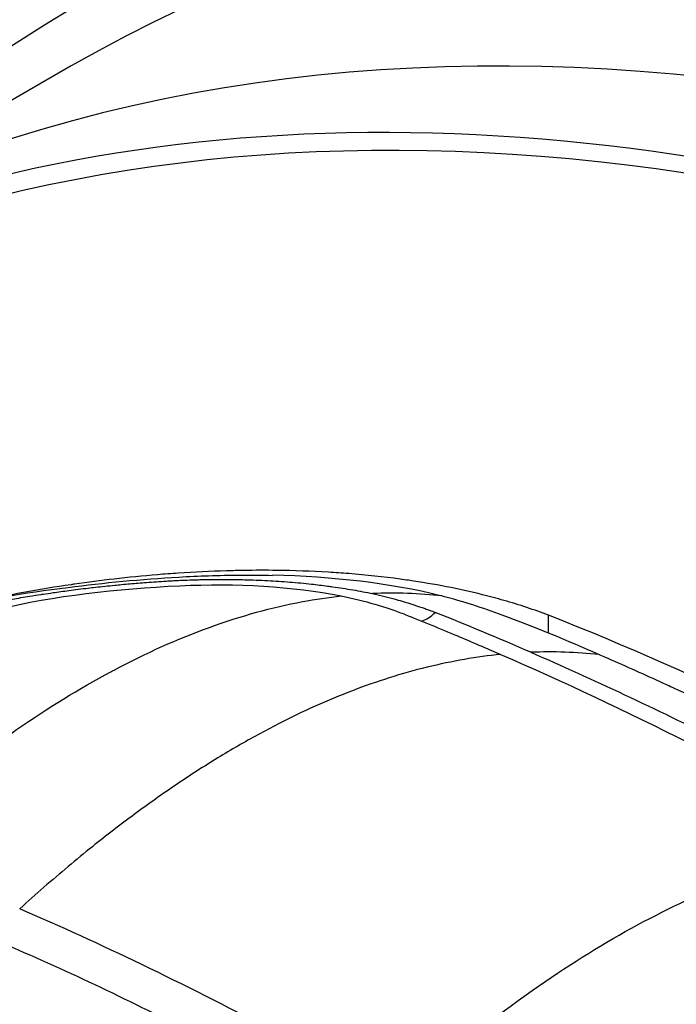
# Model space of a CAD drawing. Header units: millimetres. Extents: x 0 to 4378, y 0 to 2376.
# Tile 639 of 656: x 2600 to 2606, y 1984 to 1993. Entities that reach past the tile are written whole.
import ezdxf

# ---------------------------------------------------------------- set-up
doc = ezdxf.new("R2010")
doc.units = ezdxf.units.MM
doc.header["$LTSCALE"] = 0.2
doc.layers.add('01_Object Line', color=4, linetype='Continuous')

# ---------------------------------------------------------------- blocks, each defined once
blk = doc.blocks.new('A$C0a0b2bc4')
for p, q in [((-137.5161217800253, 1133.197269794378), (-141.7587624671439, 1130.747780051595)), ((-133.0534808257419, 1127.893144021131), (-133.0534808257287, 1128.060865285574)), ((-133.0534808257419, 1127.716685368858), (-133.0534808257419, 1127.717439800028)), ((-137.6651591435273, 1125.16947669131), (-137.6653585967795, 1125.169437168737)), ((-136.7591390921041, 1124.74700919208), (-136.7590342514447, 1124.747012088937)), ((-136.6029923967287, 1124.670618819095), (-136.6028324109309, 1124.67062027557))]:
    blk.add_line(p, q)
for centre, major_axis, ratio, start_param, end_param in [((-118.0161217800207, 1099.422279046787), (19.50000000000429, -33.77499074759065), 0.5773502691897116, 0, 3.141592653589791), ((-121.1981022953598, 1097.585161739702), (19.5000000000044, -33.77499074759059), 0.5773502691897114, 0, 3.141592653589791), ((-122.2587624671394, 1096.972789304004), (19.50000000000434, -33.77499074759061), 0.5773502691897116, 6.276472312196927, 9.43149095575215), ((-122.2587624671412, 1096.972789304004), (-19.40849923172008, 33.61650676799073), 0.5773502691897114, 5.510668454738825, 6.192985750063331), ((-135.6481850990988, 1118.772642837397), (-2.013704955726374, -9.40138850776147), 0.6578922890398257, 3.207954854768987, 3.309820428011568), ((-134.1986536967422, 1128.355533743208), (0.1229665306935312, 0.3459305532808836), 0.5860627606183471, 3.505390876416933, 4.057059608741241), ((-128.5614832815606, 1092.673852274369), (21.98874414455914, -35.18270394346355), 0.5584047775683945, 2.458611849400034, 2.489385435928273), ((-128.6497607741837, 1093.282937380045), (19.9841308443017, -34.61365204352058), 0.5773490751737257, 2.358445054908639, 2.512651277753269), ((-134.1505053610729, 1118.389541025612), (2.022332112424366, 9.229165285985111), 0.6693421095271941, 0.07269315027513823, 0.172600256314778)]:
    blk.add_ellipse(centre, major_axis=major_axis, ratio=ratio, start_param=start_param, end_param=end_param)
for points, knots in [([(-118.0161217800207, 1132.037473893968), (-120.7675799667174, 1133.585626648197), (-123.4998496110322, 1134.653086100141), (-128.5668448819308, 1135.716485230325), (-130.8824522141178, 1135.777130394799), (-134.4573014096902, 1135.125598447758), (-135.8079754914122, 1134.657901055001), (-138.2002196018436, 1133.376080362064), (-139.2512994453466, 1132.592158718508), (-140.1920808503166, 1131.652140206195)], [1.000000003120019e-06, 1.000000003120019e-06, 1.000000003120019e-06, 1.000000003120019e-06, 1.167440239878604, 1.167440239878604, 2.250649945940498, 2.250649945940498, 2.983249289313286, 2.983249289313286, 3.662658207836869, 3.662658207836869, 3.662658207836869, 3.662658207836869]), ([(-139.8158283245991, 1127.794689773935), (-139.6852306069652, 1127.853577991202), (-139.5493531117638, 1127.902978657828), (-139.1872644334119, 1128.018543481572), (-138.960017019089, 1128.074782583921), (-138.3408035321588, 1128.208687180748), (-137.9564912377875, 1128.268877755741), (-137.2100010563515, 1128.363944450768), (-136.8616380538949, 1128.39847322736), (-136.4175127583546, 1128.42305509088), (-136.3243290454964, 1128.427307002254), (-136.134626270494, 1128.433775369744), (-136.0389095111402, 1128.435670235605), (-135.8400869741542, 1128.436661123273), (-135.7371984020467, 1128.435696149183), (-135.6346085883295, 1128.433238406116)], [0, 0, 0, 0, 0.0433293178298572, 0.0433293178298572, 0.1165032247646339, 0.1165032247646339, 0.246456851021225, 0.246456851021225, 0.3524355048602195, 0.3524355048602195, 0.3803042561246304, 0.3803042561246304, 0.409450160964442, 0.409450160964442, 0.4402949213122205, 0.4402949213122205, 0.4402949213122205, 0.4402949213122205]), ([(-133.0534808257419, 1128.060865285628), (-133.1860423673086, 1128.111321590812), (-133.3255831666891, 1128.15749116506), (-133.4713679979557, 1128.199189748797), (-133.5366836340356, 1128.21787186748), (-133.6032527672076, 1128.235657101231), (-133.6710099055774, 1128.252531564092), (-133.780419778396, 1128.279779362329), (-133.892929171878, 1128.304651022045), (-134.0082668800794, 1128.327095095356), (-134.1234900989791, 1128.349516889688), (-134.2415350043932, 1128.369516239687), (-134.3621220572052, 1128.387061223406), (-134.3879717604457, 1128.390822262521), (-134.4139381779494, 1128.39447065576), (-134.4400184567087, 1128.398006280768), (-134.597185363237, 1128.419312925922), (-134.757998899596, 1128.43645781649), (-134.9217452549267, 1128.449489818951), (-134.9845211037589, 1128.454485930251), (-135.0477282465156, 1128.458877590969), (-135.1113272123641, 1128.462667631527), (-135.2711385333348, 1128.47219123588), (-135.433419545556, 1128.477915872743), (-135.597533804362, 1128.479919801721), (-135.6978424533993, 1128.481144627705), (-135.7988360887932, 1128.480979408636), (-135.9003688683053, 1128.479440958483), (-135.9545693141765, 1128.478619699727), (-136.0089235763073, 1128.477407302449), (-136.0634092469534, 1128.475808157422), (-136.2137504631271, 1128.471395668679), (-136.3645252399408, 1128.464056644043), (-136.5152659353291, 1128.453937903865), (-136.580110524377, 1128.449585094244), (-136.6449489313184, 1128.444717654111), (-136.709744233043, 1128.439346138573), (-136.8451891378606, 1128.428117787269), (-136.9804450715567, 1128.414684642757), (-137.1151673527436, 1128.399146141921), (-137.2388442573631, 1128.384881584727), (-137.3620708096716, 1128.368843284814), (-137.4845833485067, 1128.351113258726), (-137.4955774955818, 1128.349522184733), (-137.5065658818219, 1128.347917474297), (-137.5175483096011, 1128.346299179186), (-137.6605935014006, 1128.325221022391), (-137.8026322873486, 1128.301844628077), (-137.943248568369, 1128.276291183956), (-138.0427089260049, 1128.258216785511), (-138.1410488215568, 1128.23912756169), (-138.2381525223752, 1128.219079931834)], [-1.06416517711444, -1.06416517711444, -1.06416517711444, -1.06416517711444, -1.00798386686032, -1.00798386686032, -1.00798386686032, -0.982813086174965, -0.982813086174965, -0.982813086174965, -0.942168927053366, -0.942168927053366, -0.942168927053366, -0.901565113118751, -0.901565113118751, -0.901565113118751, -0.892861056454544, -0.892861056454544, -0.892861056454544, -0.840408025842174, -0.840408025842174, -0.840408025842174, -0.820298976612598, -0.820298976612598, -0.820298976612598, -0.76976900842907, -0.76976900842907, -0.76976900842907, -0.738884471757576, -0.738884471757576, -0.738884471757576, -0.722397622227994, -0.722397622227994, -0.722397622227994, -0.676905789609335, -0.676905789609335, -0.676905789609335, -0.65733642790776, -0.65733642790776, -0.65733642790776, -0.616429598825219, -0.616429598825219, -0.616429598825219, -0.578876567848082, -0.578876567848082, -0.578876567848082, -0.575506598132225, -0.575506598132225, -0.575506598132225, -0.531613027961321, -0.531613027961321, -0.531613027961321, -0.5005663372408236, -0.5005663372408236, -0.5005663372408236, -0.5005663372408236]), ([(-139.6266047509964, 1125.69160005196), (-139.6648431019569, 1125.717549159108), (-139.6994716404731, 1125.743976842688), (-139.7319297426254, 1125.771454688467), (-139.7666447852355, 1125.800843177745), (-139.7988775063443, 1125.831432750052), (-139.8287084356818, 1125.863075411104), (-139.8588907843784, 1125.89509083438), (-139.8866148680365, 1125.928184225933), (-139.9119841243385, 1125.962211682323), (-139.937621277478, 1125.996598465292), (-139.9608535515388, 1126.031939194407), (-139.9817809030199, 1126.068076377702), (-139.9929805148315, 1126.087415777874), (-140.0035202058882, 1126.106983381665), (-140.0134198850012, 1126.126757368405), (-140.0221911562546, 1126.14427743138), (-140.0304604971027, 1126.161955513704), (-140.0382363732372, 1126.179778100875), (-140.0549410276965, 1126.218065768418), (-140.0693674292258, 1126.257020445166), (-140.0815797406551, 1126.296482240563), (-140.0939102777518, 1126.336326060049), (-140.1039850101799, 1126.376687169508), (-140.111983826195, 1126.417500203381), (-140.1190558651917, 1126.453584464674), (-140.1245014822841, 1126.49002114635), (-140.1281936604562, 1126.526478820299), (-140.1287198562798, 1126.531674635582), (-140.1292105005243, 1126.536870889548), (-140.1296652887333, 1126.542066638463), (-140.1318024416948, 1126.566482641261), (-140.1331304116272, 1126.590892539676), (-140.1337655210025, 1126.615527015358), (-140.1342721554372, 1126.635178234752), (-140.1343687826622, 1126.654971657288), (-140.1341038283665, 1126.674997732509), (-140.1337423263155, 1126.702321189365), (-140.1326824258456, 1126.730020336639), (-140.1307152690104, 1126.757443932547), (-140.1301082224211, 1126.765906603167), (-140.129415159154, 1126.774345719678), (-140.128629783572, 1126.78274780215), (-140.1280298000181, 1126.789166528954), (-140.1273740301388, 1126.795563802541), (-140.1266616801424, 1126.801928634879), (-140.1249166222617, 1126.817520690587), (-140.122831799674, 1126.832918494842), (-140.1204083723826, 1126.848165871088), (-140.1162198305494, 1126.874518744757), (-140.1110460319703, 1126.900425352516), (-140.105023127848, 1126.926105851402), (-140.1013244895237, 1126.941876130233), (-140.0973120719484, 1126.957569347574), (-140.0929892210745, 1126.973146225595), (-140.0911058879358, 1126.979932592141), (-140.0891634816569, 1126.986696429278), (-140.0871619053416, 1126.993435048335), (-140.0806675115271, 1127.015299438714), (-140.0734954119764, 1127.036977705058), (-140.065616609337, 1127.058389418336), (-140.0610617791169, 1127.070767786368), (-140.0562709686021, 1127.083057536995), (-140.0512457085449, 1127.095261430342), (-140.0391731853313, 1127.124579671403), (-140.0257440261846, 1127.153397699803), (-140.0109736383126, 1127.181741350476), (-139.9987268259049, 1127.205242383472), (-139.9855585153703, 1127.228417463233), (-139.9714794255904, 1127.251252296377), (-139.9629667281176, 1127.26505901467), (-139.9541211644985, 1127.278741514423), (-139.9449460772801, 1127.292298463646), (-139.9410140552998, 1127.298108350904), (-139.9370215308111, 1127.303895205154), (-139.9329676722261, 1127.309660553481), (-139.9142762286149, 1127.336243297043), (-139.8942840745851, 1127.362357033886), (-139.8728842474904, 1127.38799808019), (-139.8715905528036, 1127.389548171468), (-139.8702917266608, 1127.391096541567), (-139.8689877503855, 1127.392643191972), (-139.8563275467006, 1127.407659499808), (-139.8431885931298, 1127.422513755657), (-139.8296349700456, 1127.437211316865), (-139.8093629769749, 1127.459194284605), (-139.7881642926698, 1127.480827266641), (-139.7660815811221, 1127.50215116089), (-139.7439988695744, 1127.523475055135), (-139.7210330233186, 1127.544489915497), (-139.6971946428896, 1127.565236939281), (-139.6943187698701, 1127.567739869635), (-139.6914301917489, 1127.570238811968), (-139.68852901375, 1127.572733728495), (-139.6685063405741, 1127.589952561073), (-139.6478870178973, 1127.606979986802), (-139.626692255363, 1127.623819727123), (-139.605497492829, 1127.640659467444), (-139.5837275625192, 1127.657311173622), (-139.5613594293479, 1127.673773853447), (-139.5417421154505, 1127.688211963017), (-139.5215893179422, 1127.702542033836), (-139.5009573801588, 1127.716703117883), (-139.4910220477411, 1127.723522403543), (-139.4809751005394, 1127.730302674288), (-139.4708200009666, 1127.737038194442), (-139.4498081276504, 1127.75097463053), (-139.4283341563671, 1127.764718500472), (-139.4063049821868, 1127.778217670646), (-139.3840141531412, 1127.791877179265), (-139.3611930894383, 1127.805289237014), (-139.3378821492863, 1127.818438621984), (-139.3131174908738, 1127.832408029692), (-139.2878000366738, 1127.846081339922), (-139.2618668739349, 1127.859457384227), (-139.2455935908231, 1127.867850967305), (-139.2290769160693, 1127.876127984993), (-139.2122911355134, 1127.884292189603), (-139.2051185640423, 1127.887780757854), (-139.1978967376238, 1127.891248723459), (-139.1906348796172, 1127.894691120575), (-139.1730400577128, 1127.903031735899), (-139.1551943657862, 1127.911229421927), (-139.1370965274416, 1127.919280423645), (-139.1212772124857, 1127.926317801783), (-139.1052651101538, 1127.933243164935), (-139.0890567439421, 1127.940056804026), (-139.0578599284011, 1127.9531712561), (-139.0259383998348, 1127.965871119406), (-138.9932999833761, 1127.978160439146), (-138.962499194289, 1127.989757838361), (-138.9310585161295, 1128.00099021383), (-138.8990110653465, 1128.011863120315), (-138.8848313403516, 1128.016673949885), (-138.8705333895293, 1128.021414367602), (-138.8561212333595, 1128.026085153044), (-138.82515904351, 1128.036119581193), (-138.7937747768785, 1128.045815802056), (-138.7619719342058, 1128.055202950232), (-138.7464016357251, 1128.059798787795), (-138.7307323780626, 1128.064320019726), (-138.7149681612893, 1128.068769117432), (-138.6973804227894, 1128.073732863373), (-138.679674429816, 1128.07860680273), (-138.6618590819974, 1128.08339369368), (-138.6296950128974, 1128.092036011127), (-138.5971654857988, 1128.100397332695), (-138.5642788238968, 1128.108507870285), (-138.5375120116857, 1128.115109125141), (-138.5105119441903, 1128.121543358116), (-138.4833003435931, 1128.127823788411), (-138.4631974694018, 1128.132463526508), (-138.4429804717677, 1128.137019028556), (-138.4226655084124, 1128.141494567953), (-138.4014819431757, 1128.146161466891), (-138.3801876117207, 1128.150742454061), (-138.3587804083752, 1128.155246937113), (-138.3418902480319, 1128.158800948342), (-138.3249298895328, 1128.16230734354), (-138.3078994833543, 1128.165769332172), (-138.2770034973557, 1128.172049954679), (-138.245877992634, 1128.178184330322), (-138.2145270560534, 1128.18418841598), (-138.1657095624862, 1128.193537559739), (-138.1163043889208, 1128.202558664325), (-138.0664108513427, 1128.211300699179), (-138.013074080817, 1128.220646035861), (-137.95919942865, 1128.229679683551), (-137.904890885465, 1128.238412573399), (-137.8690504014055, 1128.24417577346), (-137.8330217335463, 1128.249807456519), (-137.7968419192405, 1128.255306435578), (-137.7907648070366, 1128.256230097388), (-137.7846834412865, 1128.257150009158), (-137.7785980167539, 1128.258066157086), (-137.7477665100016, 1128.262707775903), (-137.7168083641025, 1128.267256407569), (-137.6857334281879, 1128.271710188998), (-137.6371620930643, 1128.278671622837), (-137.5883053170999, 1128.28540153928), (-137.5392026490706, 1128.291890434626), (-137.479216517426, 1128.299817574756), (-137.4188638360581, 1128.30738479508), (-137.358187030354, 1128.314583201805), (-137.3352843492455, 1128.317300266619), (-137.3123353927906, 1128.31996475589), (-137.2893420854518, 1128.322575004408), (-137.2297318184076, 1128.329342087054), (-137.1698227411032, 1128.335741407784), (-137.1097327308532, 1128.34170406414), (-137.0880952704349, 1128.343851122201), (-137.0664328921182, 1128.3459413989), (-137.0447518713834, 1128.34797123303), (-137.0189232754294, 1128.350389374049), (-136.9930682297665, 1128.3527216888), (-136.9671883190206, 1128.354977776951), (-136.9156001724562, 1128.35947498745), (-136.8639175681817, 1128.363669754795), (-136.8121610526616, 1128.367644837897), (-136.7504779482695, 1128.372382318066), (-136.6886713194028, 1128.376828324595), (-136.6268403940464, 1128.380591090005), (-136.60789607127, 1128.381743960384), (-136.5889493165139, 1128.382832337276), (-136.5700031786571, 1128.383844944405), (-136.5524448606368, 1128.384783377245), (-136.5348870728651, 1128.385656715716), (-136.5173312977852, 1128.386468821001), (-136.4883952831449, 1128.387807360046), (-136.4594677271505, 1128.388979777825), (-136.4305624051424, 1128.390005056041), (-136.4002828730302, 1128.391079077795), (-136.3700381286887, 1128.391990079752), (-136.3398302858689, 1128.392761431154), (-136.3311285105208, 1128.392983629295), (-136.3224297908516, 1128.393194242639), (-136.3137341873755, 1128.393393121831), (-136.2472093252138, 1128.394914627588), (-136.1808774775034, 1128.395747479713), (-136.1148496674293, 1128.395809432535), (-136.0977571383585, 1128.395825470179), (-136.0806849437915, 1128.395789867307), (-136.063634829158, 1128.395702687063), (-136.0072087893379, 1128.395414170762), (-135.9510221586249, 1128.394561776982), (-135.8951329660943, 1128.393148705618), (-135.8231042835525, 1128.391327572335), (-135.7515703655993, 1128.388574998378), (-135.6806401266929, 1128.384878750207), (-135.6104628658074, 1128.381221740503), (-135.5408769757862, 1128.376639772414), (-135.4720444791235, 1128.371114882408), (-135.4037736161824, 1128.365635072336), (-135.336205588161, 1128.359237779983), (-135.2694234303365, 1128.351926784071), (-135.2188140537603, 1128.346386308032), (-135.1686555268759, 1128.340321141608), (-135.118977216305, 1128.333733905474), (-135.103531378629, 1128.331685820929), (-135.0881339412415, 1128.329587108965), (-135.0727861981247, 1128.327437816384), (-135.0084254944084, 1128.318424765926), (-134.9449393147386, 1128.308521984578), (-134.8824153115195, 1128.297736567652), (-134.8201908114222, 1128.287002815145), (-134.7589179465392, 1128.275394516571), (-134.6987446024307, 1128.262922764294)], [6.83820968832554, 6.83820968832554, 6.83820968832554, 6.83820968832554, 7.03519632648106, 7.03519632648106, 7.03519632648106, 7.24588022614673, 7.24588022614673, 7.24588022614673, 7.45904605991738, 7.45904605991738, 7.45904605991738, 7.67446290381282, 7.67446290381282, 7.67446290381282, 7.78974672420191, 7.78974672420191, 7.78974672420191, 7.89189000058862, 7.89189000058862, 7.89189000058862, 8.11132098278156, 8.11132098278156, 8.11132098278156, 8.33287624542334, 8.33287624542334, 8.33287624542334, 8.52876116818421, 8.52876116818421, 8.52876116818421, 8.55667797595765, 8.55667797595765, 8.55667797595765, 8.68786538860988, 8.68786538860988, 8.68786538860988, 8.79251517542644, 8.79251517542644, 8.79251517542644, 8.93529871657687, 8.93529871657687, 8.93529871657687, 8.97936041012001, 8.97936041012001, 8.97936041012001, 9.013021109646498, 9.013021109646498, 9.013021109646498, 9.09548039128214, 9.09548039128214, 9.09548039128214, 9.23799927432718, 9.23799927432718, 9.23799927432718, 9.32551947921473, 9.32551947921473, 9.32551947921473, 9.36364934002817, 9.36364934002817, 9.36364934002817, 9.487366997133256, 9.487366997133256, 9.487366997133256, 9.55888965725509, 9.55888965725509, 9.55888965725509, 9.73071339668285, 9.73071339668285, 9.73071339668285, 9.87318041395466, 9.87318041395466, 9.87318041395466, 9.9593208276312, 9.9593208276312, 9.9593208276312, 9.99623666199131, 9.99623666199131, 9.99623666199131, 10.1664473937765, 10.1664473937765, 10.1664473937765, 10.1767372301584, 10.1767372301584, 10.1767372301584, 10.2766404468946, 10.2766404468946, 10.2766404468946, 10.4260645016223, 10.4260645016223, 10.4260645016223, 10.57548855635, 10.57548855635, 10.57548855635, 10.5935151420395, 10.5935151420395, 10.5935151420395, 10.7179268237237, 10.7179268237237, 10.7179268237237, 10.842338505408, 10.842338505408, 10.842338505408, 10.9514501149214, 10.9514501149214, 10.9514501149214, 11.0039929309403, 11.0039929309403, 11.0039929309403, 11.1127090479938, 11.1127090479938, 11.1127090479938, 11.222716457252, 11.222716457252, 11.222716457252, 11.3395841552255, 11.3395841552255, 11.3395841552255, 11.4129196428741, 11.4129196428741, 11.4129196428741, 11.4442559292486, 11.4442559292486, 11.4442559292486, 11.52018090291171, 11.52018090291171, 11.52018090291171, 11.5865468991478, 11.5865468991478, 11.5865468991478, 11.7142838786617, 11.7142838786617, 11.7142838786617, 11.8348289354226, 11.8348289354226, 11.8348289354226, 11.8881653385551, 11.8881653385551, 11.8881653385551, 12.0027499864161, 12.0027499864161, 12.0027499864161, 12.05884928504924, 12.05884928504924, 12.05884928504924, 12.1214378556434, 12.1214378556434, 12.1214378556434, 12.2344361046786, 12.2344361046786, 12.2344361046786, 12.3264066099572, 12.3264066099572, 12.3264066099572, 12.3943508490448, 12.3943508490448, 12.3943508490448, 12.4652001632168, 12.4652001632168, 12.4652001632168, 12.5210998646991, 12.5210998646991, 12.5210998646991, 12.6225112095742, 12.6225112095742, 12.6225112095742, 12.7804218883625, 12.7804218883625, 12.7804218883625, 12.9492302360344, 12.9492302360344, 12.9492302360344, 13.0606339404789, 13.0606339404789, 13.0606339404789, 13.0793463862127, 13.0793463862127, 13.0793463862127, 13.1741520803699, 13.1741520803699, 13.1741520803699, 13.3223370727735, 13.3223370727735, 13.3223370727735, 13.5033668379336, 13.5033668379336, 13.5033668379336, 13.571697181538, 13.571697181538, 13.571697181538, 13.7488439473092, 13.7488439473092, 13.7488439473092, 13.81263169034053, 13.81263169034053, 13.81263169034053, 13.8886220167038, 13.8886220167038, 13.8886220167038, 14.0400985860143, 14.0400985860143, 14.0400985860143, 14.2206274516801, 14.2206274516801, 14.2206274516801, 14.27593953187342, 14.27593953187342, 14.27593953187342, 14.3271999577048, 14.3271999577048, 14.3271999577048, 14.4116891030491, 14.4116891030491, 14.4116891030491, 14.50019501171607, 14.50019501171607, 14.50019501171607, 14.5256903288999, 14.5256903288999, 14.5256903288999, 14.72073975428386, 14.72073975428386, 14.72073975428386, 14.7712319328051, 14.7712319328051, 14.7712319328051, 14.9383319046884, 14.9383319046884, 14.9383319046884, 15.1536864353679, 15.1536864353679, 15.1536864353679, 15.3667548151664, 15.3667548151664, 15.3667548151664, 15.5780846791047, 15.5780846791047, 15.5780846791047, 15.7382363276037, 15.7382363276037, 15.7382363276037, 15.7880302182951, 15.7880302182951, 15.7880302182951, 15.9968407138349, 15.9968407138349, 15.9968407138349, 16.2046509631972, 16.2046509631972, 16.2046509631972, 16.2046509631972]), ([(-138.1974792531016, 1128.117186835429), (-137.6827076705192, 1128.242267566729), (-137.0871825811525, 1128.309909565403), (-135.9710018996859, 1128.360504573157), (-135.4479307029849, 1128.332522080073), (-134.9912625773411, 1128.241210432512)], [12.5176173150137, 12.5176173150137, 12.5176173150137, 12.5176173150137, 14.4105881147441, 14.4105881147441, 16.12230367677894, 16.12230367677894, 16.12230367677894, 16.12230367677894]), ([(-139.3339459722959, 1125.952578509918), (-139.1900416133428, 1126.081461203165), (-139.0454045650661, 1126.206445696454), (-138.3238283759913, 1126.805152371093), (-137.7330663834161, 1127.217421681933), (-137.1349213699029, 1127.53795226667), (-137.1251057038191, 1127.543185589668), (-136.5172525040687, 1127.86561234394), (-135.9220257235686, 1128.082035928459), (-135.2319587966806, 1128.210751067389), (-135.1107666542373, 1128.22844862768), (-134.99097688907, 1128.241153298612)], [-8.25646012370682, -8.25646012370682, -8.25646012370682, -8.25646012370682, -7.62461756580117, -7.62461756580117, -5.1247003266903, -5.1247003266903, -5.08298886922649, -5.08298886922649, -2.54144219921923, -2.54144219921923, -1.99300458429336, -1.99300458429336, -1.99300458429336, -1.99300458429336]), ([(-134.99097688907, 1128.241153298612), (-134.8832656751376, 1128.219274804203), (-134.7779456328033, 1128.192809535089), (-134.622341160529, 1128.147400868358), (-134.5687844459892, 1128.130464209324), (-134.4742464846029, 1128.098101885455), (-134.4325339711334, 1128.082856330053), (-134.3924074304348, 1128.067247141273)], [1.173163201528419e-05, 1.173163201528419e-05, 1.173163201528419e-05, 1.173163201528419e-05, 0.03757427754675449, 0.03757427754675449, 0.05817382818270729, 0.05817382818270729, 0.07513571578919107, 0.07513571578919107, 0.07513571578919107, 0.07513571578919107]), ([(-134.6987446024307, 1128.262922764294), (-134.6292528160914, 1128.247404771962), (-134.5616209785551, 1128.230638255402), (-134.4956448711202, 1128.212535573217), (-134.47105251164, 1128.205787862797), (-134.4466815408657, 1128.198865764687), (-134.4225238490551, 1128.191784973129), (-134.3486534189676, 1128.170133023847), (-134.2767808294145, 1128.146995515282), (-134.2070910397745, 1128.122337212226), (-134.193313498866, 1128.11746231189), (-134.1796211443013, 1128.112528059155), (-134.1660151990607, 1128.107534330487), (-134.1481523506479, 1128.10097820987), (-134.130438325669, 1128.094319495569), (-134.1128525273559, 1128.087579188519)], [16.2046937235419, 16.2046937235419, 16.2046937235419, 16.2046937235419, 16.4453291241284, 16.4453291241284, 16.4453291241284, 16.5350251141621, 16.5350251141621, 16.5350251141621, 16.8093013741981, 16.8093013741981, 16.8093013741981, 16.8635252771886, 16.8635252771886, 16.8635252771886, 16.9347142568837, 16.9347142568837, 16.9347142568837, 16.9347142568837]), ([(-134.3924074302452, 1128.0672471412), (-134.2520658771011, 1128.011819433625), (-134.0528894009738, 1127.92953964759), (-133.7717999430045, 1127.811235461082), (-133.6338771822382, 1127.751925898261), (-133.5010946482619, 1127.69444771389)], [0, 0, 0, 0, 0.06055903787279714, 0.06055903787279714, 0.1208727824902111, 0.1208727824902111, 0.1208727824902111, 0.1208727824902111]), ([(-133.5010946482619, 1127.69444771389), (-133.6134289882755, 1127.682781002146), (-133.7261908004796, 1127.667252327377), (-133.9555829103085, 1127.627466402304), (-134.0722424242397, 1127.603014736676), (-134.3068652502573, 1127.545415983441), (-134.4248288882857, 1127.512268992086), (-134.6572297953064, 1127.438682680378), (-134.7716129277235, 1127.398599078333), (-135.0019105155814, 1127.310306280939), (-135.1178289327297, 1127.262072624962), (-135.3503847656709, 1127.157796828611), (-135.4670184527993, 1127.101783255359), (-135.6463260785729, 1127.00996154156), (-135.7086118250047, 1126.977020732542), (-135.8956792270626, 1126.874934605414), (-136.0209012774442, 1126.802417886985), (-136.2751325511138, 1126.646928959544), (-136.40416778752, 1126.563775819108), (-136.6640176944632, 1126.387955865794), (-136.7948370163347, 1126.295260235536), (-137.0564393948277, 1126.101622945), (-137.1872071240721, 1126.000783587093), (-137.3939846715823, 1125.834947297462), (-137.4695328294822, 1125.773031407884), (-137.6952358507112, 1125.584083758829), (-137.8460295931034, 1125.452641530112), (-137.9977362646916, 1125.315093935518)], [1.94273352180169, 1.94273352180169, 1.94273352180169, 1.94273352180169, 2.45747356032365, 2.45747356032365, 2.98419006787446, 2.98419006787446, 3.51090657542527, 3.51090657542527, 4.01596246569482, 4.01596246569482, 4.5225492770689, 4.5225492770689, 5.02730876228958, 5.02730876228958, 5.29496869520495, 5.29496869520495, 5.82929446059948, 5.82929446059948, 6.37433180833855, 6.37433180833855, 6.92102852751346, 6.92102852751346, 7.46165499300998, 7.46165499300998, 7.77143347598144, 7.77143347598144, 8.38446136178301, 8.38446136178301, 8.38446136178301, 8.38446136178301]), ([(-133.2191732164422, 1127.71403374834), (-132.9268828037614, 1127.587267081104), (-132.6347651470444, 1127.454902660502), (-132.0499440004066, 1127.180074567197), (-131.7559504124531, 1127.037096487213), (-130.8722704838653, 1126.591289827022), (-130.2822375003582, 1126.272588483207), (-129.6926045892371, 1125.932118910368)], [-0.5004109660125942, -0.5004109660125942, -0.5004109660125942, -0.5004109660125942, -0.3751555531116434, -0.3751555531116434, -0.2502054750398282, -0.2502054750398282, -5.978290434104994e-08, -5.978290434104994e-08, -5.978290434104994e-08, -5.978290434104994e-08]), ([(-129.0542166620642, 1125.913190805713), (-129.2587083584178, 1126.031166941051), (-129.4633607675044, 1126.146431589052), (-129.6679220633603, 1126.259065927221), (-129.8546776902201, 1126.361896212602), (-130.0413567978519, 1126.462533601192), (-130.2277119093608, 1126.560997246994), (-130.4112803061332, 1126.657988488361), (-130.5945317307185, 1126.752868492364), (-130.778038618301, 1126.84571483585), (-130.7991850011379, 1126.856413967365), (-130.8203347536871, 1126.867086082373), (-130.8414887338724, 1126.877731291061), (-131.0272067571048, 1126.971189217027), (-131.2132409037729, 1127.062569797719), (-131.4002096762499, 1127.151962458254), (-131.4458429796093, 1127.173780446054), (-131.4913837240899, 1127.195463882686), (-131.5368507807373, 1127.217014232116), (-131.6505231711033, 1127.27089235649), (-131.7635284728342, 1127.32400487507), (-131.8763659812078, 1127.37629818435), (-131.8996864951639, 1127.387105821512), (-131.922999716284, 1127.397878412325), (-131.9463098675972, 1127.408615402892), (-132.1189014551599, 1127.488113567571), (-132.2911668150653, 1127.56564506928), (-132.4643165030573, 1127.64095956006), (-132.4814440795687, 1127.648409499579), (-132.4985802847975, 1127.655837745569), (-132.5157262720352, 1127.663244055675), (-132.5377030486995, 1127.672737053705), (-132.5596959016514, 1127.68219402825), (-132.5821172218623, 1127.692858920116)], [13.58946835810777, 13.58946835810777, 13.58946835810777, 13.58946835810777, 14.4789987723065, 14.4789987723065, 14.4789987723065, 15.2911016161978, 15.2911016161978, 15.2911016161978, 16.0910604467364, 16.0910604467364, 16.0910604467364, 16.1832435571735, 16.1832435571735, 16.1832435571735, 16.9925505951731, 16.9925505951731, 16.9925505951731, 17.19007744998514, 17.19007744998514, 17.19007744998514, 17.6839152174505, 17.6839152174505, 17.6839152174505, 17.7859783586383, 17.7859783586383, 17.7859783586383, 18.5416679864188, 18.5416679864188, 18.5416679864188, 18.6164190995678, 18.6164190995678, 18.6164190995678, 18.7122309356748, 18.7122309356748, 18.7122309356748, 18.7122309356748]), ([(-135.5583583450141, 1122.384498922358), (-135.7317544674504, 1122.48471906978), (-135.9049522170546, 1122.583414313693), (-136.078001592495, 1122.680393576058), (-136.252009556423, 1122.777910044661), (-136.4258669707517, 1122.873692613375), (-136.5996360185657, 1122.967558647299), (-136.7728825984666, 1123.061142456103), (-136.9460413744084, 1123.152821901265), (-137.1192127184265, 1123.242431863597), (-137.1502550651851, 1123.258495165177), (-137.181297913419, 1123.274491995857), (-137.2123419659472, 1123.290421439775), (-137.4178522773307, 1123.395873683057), (-137.6233614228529, 1123.498353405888), (-137.8285764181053, 1123.598005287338), (-138.0331257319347, 1123.697333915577), (-138.237382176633, 1123.793852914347), (-138.4410202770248, 1123.887694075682), (-138.5020999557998, 1123.915841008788), (-138.5631238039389, 1123.943746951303), (-138.6240825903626, 1123.971415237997), (-138.7021744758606, 1124.006859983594), (-138.7801609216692, 1124.041914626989), (-138.8580268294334, 1124.076589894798), (-138.8603995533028, 1124.077646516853), (-138.8627728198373, 1124.07870180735), (-138.8651466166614, 1124.079755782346), (-138.8680203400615, 1124.081031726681), (-138.870893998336, 1124.082307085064), (-138.8737675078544, 1124.083581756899), (-139.0454729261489, 1124.159749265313), (-139.2221673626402, 1124.230758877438), (-139.3974865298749, 1124.301343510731), (-139.4692254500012, 1124.330226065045), (-139.5407336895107, 1124.359037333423), (-139.6115727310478, 1124.388101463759), (-139.8011426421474, 1124.465878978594), (-139.9860138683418, 1124.545339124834), (-140.1580384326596, 1124.632386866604), (-140.2583290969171, 1124.683135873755), (-140.3542541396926, 1124.736463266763), (-140.4441979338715, 1124.793540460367), (-140.4471528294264, 1124.795415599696), (-140.4501002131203, 1124.797295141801), (-140.4530400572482, 1124.799179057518), (-140.4561191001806, 1124.801152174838), (-140.459190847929, 1124.803129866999), (-140.4622552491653, 1124.805112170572), (-140.5254700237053, 1124.846004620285), (-140.5850160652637, 1124.889245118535), (-140.6409744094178, 1124.934576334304), (-140.6548973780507, 1124.945855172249), (-140.6685981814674, 1124.957263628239), (-140.6820779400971, 1124.968798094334), (-140.7582439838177, 1125.033972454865), (-140.8272637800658, 1125.103204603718), (-140.8890557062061, 1125.175990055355), (-140.9244851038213, 1125.21772276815), (-140.9575384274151, 1125.260624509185), (-140.9881999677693, 1125.304605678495), (-140.9902581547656, 1125.307557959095), (-140.9923053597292, 1125.310515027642), (-140.9943416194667, 1125.313477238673), (-141.0248930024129, 1125.357921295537), (-141.0530593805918, 1125.402904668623), (-141.0786187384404, 1125.448794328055), (-141.0802577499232, 1125.451737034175), (-141.0818860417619, 1125.454683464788), (-141.0835035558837, 1125.457633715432), (-141.1130397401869, 1125.511505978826), (-141.1390346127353, 1125.56661313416), (-141.1613032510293, 1125.623410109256), (-141.1816079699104, 1125.675198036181), (-141.1988161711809, 1125.72839087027), (-141.2127826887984, 1125.783312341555), (-141.2252502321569, 1125.83233929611), (-141.2351370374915, 1125.882743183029), (-141.2423577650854, 1125.934753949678)], [27.5474277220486, 27.5474277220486, 27.5474277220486, 27.5474277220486, 28.290332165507, 28.290332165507, 28.290332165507, 29.0373518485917, 29.0373518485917, 29.0373518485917, 29.7821254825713, 29.7821254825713, 29.7821254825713, 29.9156321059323, 29.9156321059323, 29.9156321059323, 30.7994402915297, 30.7994402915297, 30.7994402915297, 31.6803815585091, 31.6803815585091, 31.6803815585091, 31.9446131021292, 31.9446131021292, 31.9446131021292, 32.2831096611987, 32.2831096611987, 32.2831096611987, 32.2934243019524, 32.2934243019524, 32.2934243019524, 32.30591122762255, 32.30591122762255, 32.30591122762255, 33.0520625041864, 33.0520625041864, 33.0520625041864, 33.3573804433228, 33.3573804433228, 33.3573804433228, 34.1744312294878, 34.1744312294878, 34.1744312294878, 34.6507734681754, 34.6507734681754, 34.6507734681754, 34.6664225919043, 34.6664225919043, 34.6664225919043, 34.6828126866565, 34.6828126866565, 34.6828126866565, 35.020919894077, 35.020919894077, 35.020919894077, 35.1050441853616, 35.1050441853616, 35.1050441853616, 35.5803801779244, 35.5803801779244, 35.5803801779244, 35.8529217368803, 35.8529217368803, 35.8529217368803, 35.87121636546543, 35.87121636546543, 35.87121636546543, 36.1457030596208, 36.1457030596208, 36.1457030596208, 36.1633047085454, 36.1633047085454, 36.1633047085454, 36.4847149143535, 36.4847149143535, 36.4847149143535, 36.7777792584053, 36.7777792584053, 36.7777792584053, 37.0393900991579, 37.0393900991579, 37.0393900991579, 37.0393900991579]), ([(-134.4801743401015, 1123.533039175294), (-134.0674756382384, 1123.900809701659), (-133.6619953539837, 1124.226447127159), (-132.6361480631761, 1124.956491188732), (-132.0262619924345, 1125.298549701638), (-131.0485611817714, 1125.689716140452), (-130.6709382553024, 1125.799513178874), (-130.1916290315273, 1125.884285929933), (-130.0835686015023, 1125.899701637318), (-129.9763386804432, 1125.910122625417)], [0.0735794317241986, 0.0735794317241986, 0.0735794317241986, 0.0735794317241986, 1.77345565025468, 1.77345565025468, 4.45062885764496, 4.45062885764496, 6.1878367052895, 6.1878367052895, 6.69711742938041, 6.69711742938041, 6.69711742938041, 6.69711742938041]), ([(-134.4801743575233, 1123.533039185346), (-134.8767106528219, 1123.76184010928), (-135.2729674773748, 1123.981787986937), (-136.0649086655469, 1124.402546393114), (-136.4605880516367, 1124.603367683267), (-137.2369259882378, 1124.977414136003), (-137.6175063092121, 1125.151462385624), (-137.9977362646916, 1125.315093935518)], [8.84793558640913e-09, 8.84793558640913e-09, 8.84793558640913e-09, 8.84793558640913e-09, 1.70955352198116, 1.70955352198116, 3.41910381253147, 3.41910381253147, 5.06645100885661, 5.06645100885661, 5.06645100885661, 5.06645100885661]), ([(-134.7619660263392, 1123.268047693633), (-135.3461624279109, 1123.604951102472), (-135.9311373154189, 1123.925290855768), (-136.8124874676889, 1124.372529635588), (-137.1121243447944, 1124.519698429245), (-137.6969362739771, 1124.791923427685), (-137.9929421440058, 1124.921502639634), (-138.2854439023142, 1125.048881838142)], [-0.4970372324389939, -0.4970372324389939, -0.4970372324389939, -0.4970372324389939, -0.2486115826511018, -0.2486115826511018, -0.1251992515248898, -0.1251992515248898, -3.521632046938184e-05, -3.521632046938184e-05, -3.521632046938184e-05, -3.521632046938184e-05])]:
    blk.add_open_spline(points, degree=3, knots=knots)
for points in [[(-134.0637106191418, 1128.242785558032), (-134.5307154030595, 1128.360489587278), (-135.0700065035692, 1128.421809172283), (-135.6349424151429, 1128.43515451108)], [(-133.4867138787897, 1128.06059237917), (-133.6667369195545, 1128.129051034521), (-133.8500341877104, 1128.188542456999), (-134.0494675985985, 1128.239172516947)], [(-132.5821172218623, 1127.692858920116), (-132.878320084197, 1127.823734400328), (-133.1775279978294, 1127.947475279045), (-133.4867138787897, 1128.06059237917)], [(-133.5010946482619, 1127.69444771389), (-132.3326700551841, 1127.185137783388), (-131.1550776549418, 1126.590279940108), (-129.9780337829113, 1125.911100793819)]]:
    blk.add_open_spline(points, degree=3)

msp = doc.modelspace()

# ---------------------------------------------------------------- block references
at = {"layer": '01_Object Line'}
msp.add_blockref('A$C0a0b2bc4', (2737.807365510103, 859.1456654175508), dxfattribs=at)

doc.saveas('drawing.dxf')
